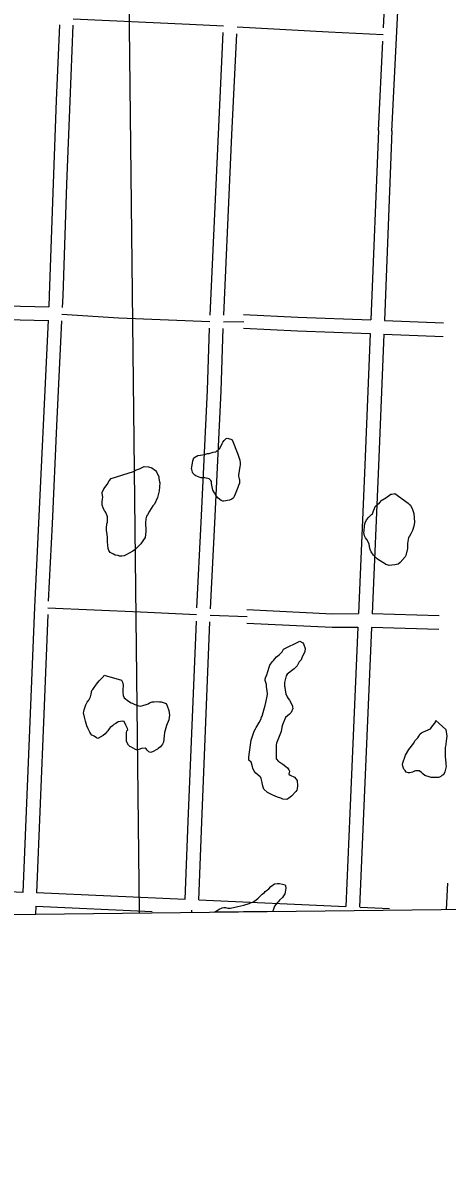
# Model space of a CAD drawing. Extents: x 3677843 to 3715951, y 511991 to 537744.
# Drawn here: x 3697641 to 3698579, y 520526 to 523030 of the extents above; entities that cross this region are included whole.
import ezdxf

# ---------------------------------------------------------------- set-up
doc = ezdxf.new("R2010")
doc.units = 0
for name, color, linetype in [('V-ANNO-SYMB', 7, 'Continuous'), ('V-GRID-MAJR', 7, 'Continuous'), ('V-ROAD-CNTR', 7, 'Continuous'), ('V-RRAP-FSHR', 7, 'Continuous'), ('V-SITE-VEGE', 7, 'Continuous')]:
    doc.layers.add(name, color=color, linetype=linetype)

msp = doc.modelspace()

# ---------------------------------------------------------------- linework, layer by layer
at = {"layer": 'V-ANNO-SYMB'}
msp.add_lwpolyline([(3687883.4, 520947), (3700228.3, 521088.8), (3700261.6, 518197.4), (3687916.7, 518055.5)], close=True, dxfattribs=at)
at = {"layer": 'V-GRID-MAJR'}
msp.add_line((3697899.4, 521062), (3697869.7, 523644.4), dxfattribs=at)
at = {"layer": 'V-ROAD-CNTR'}
for points in [[(3698438.1, 523018.3), (3698467.2, 523601.7), (3698468.7, 523634.3)], [(3698456.7, 522790.2), (3698497.2, 523600.3), (3698498.9, 523638.8)], [(3697722.1, 523024.8), (3697715.2, 522857.7), (3697708.2, 522673.9), (3697699.9, 522427.2), (3697698.6, 522401.9)], [(3697752.1, 523024.3), (3697745.1, 522856.5), (3697738.2, 522672.8), (3697729.9, 522425.9), (3697728.5, 522400.1)], [(3697752.7, 523038.4), (3698009.6, 523026.2), (3698084.6, 523022.3)], [(3698114.6, 523020.7), (3698316.6, 523009.4), (3698437.3, 523003.3)], [(3698055, 522383), (3698073.3, 522783.5), (3698084, 523008.2)], [(3698085.1, 522383.4), (3698103.3, 522782.1), (3698113.8, 523004.8)], [(3698426.8, 522791.7), (3698436.6, 522988.4)], [(3698426.8, 522791.6), (3698410, 522372.6)], [(3698456.7, 522790.4), (3698440, 522371.5)], [(3697328, 522416.5), (3697542.3, 522405.2), (3697698.6, 522401.8)], [(3697327, 522386.5), (3697541.2, 522375.2), (3697697.1, 522371.8)], [(3697697.1, 522372.2), (3697686, 522140.3), (3697676.3, 521923.6), (3697667, 521737.9), (3697657.5, 521502.8), (3697641.6, 521107.3)], [(3697727.1, 522370.6), (3697716, 522138.9), (3697706.3, 521922.1), (3697697.7, 521751.1)], [(3697727.8, 522385.5), (3697853.4, 522377), (3698054.4, 522368.9)], [(3698084.4, 522368.5), (3698129.7, 522369.3)], [(3698128.8, 522384.7), (3698249.2, 522378.9), (3698410, 522372.6)], [(3698440, 522371.5), (3698570.9, 522366.4)], [(3698026.1, 521736.3), (3698035.7, 521925.3), (3698049.6, 522217.3), (3698053.9, 522354.7)], [(3698056.1, 521734.4), (3698065.7, 521923.8), (3698079.6, 522216.1), (3698083.9, 522353.6)], [(3698129.1, 522354.6), (3698247.9, 522348.9), (3698408.8, 522342.7)], [(3698408.8, 522342.7), (3698397.1, 522051.8), (3698382.8, 521723.7)], [(3698438.8, 522341.5), (3698427.1, 522050.6), (3698412.8, 521722.9)], [(3698438.8, 522341.5), (3698569.8, 522336.4)], [(3697696.4, 521721.6), (3697687.5, 521501.6), (3697671.6, 521106.9)], [(3697697, 521736.5), (3697901.4, 521727.5), (3698025.4, 521721.9)], [(3698055.3, 521720.2), (3698136.9, 521717.1)], [(3698382.8, 521723.1), (3698325.8, 521722.8), (3698136.3, 521731.8)], [(3698561.3, 521718.9), (3698412.8, 521722.9)], [(3698000.2, 521092.4), (3698006.8, 521264.2), (3698024.8, 521707.3)], [(3698030.2, 521091.1), (3698036.8, 521263), (3698054.7, 521705.7)], [(3698381.5, 521693.1), (3698325.1, 521692.8), (3698136.6, 521701.7)], [(3698381.5, 521693.8), (3698363.6, 521282.9), (3698355, 521076.7)], [(3698411.5, 521692.9), (3698393.6, 521281.6), (3698385, 521075.2)], [(3698560.5, 521688.9), (3698411.5, 521692.9)], [(3697275.9, 521122.7), (3697537.3, 521113.1), (3697641.7, 521108.4)], [(3697671.6, 521107.1), (3698000.2, 521092.4)], [(3698030.2, 521091.1), (3698355, 521076.6)], [(3697670.4, 521077.5), (3697669.7, 521059.2)], [(3697670.4, 521077.1), (3697927.4, 521065.7)], [(3697927.4, 521065.7), (3697927.4, 521065.7)], [(3697927.4, 521065.7), (3697927.4, 521065.7)], [(3697927.4, 521065.7), (3697927.4, 521065.7)], [(3697927.4, 521065.7), (3697927.4, 521065.7)], [(3697927.4, 521065.7), (3697927.4, 521065.7)], [(3697927.4, 521065.7), (3697927.4, 521065.7)], [(3697927.4, 521065.7), (3697927.4, 521065.7)], [(3698014.3, 521068), (3698014.1, 521063.4)], [(3698386.9, 521075.1), (3698451.3, 521071.7)], [(3698451.3, 521071.7), (3698451.3, 521071.7)], [(3698451.3, 521071.7), (3698451.3, 521071.7)], [(3698451.3, 521071.7), (3698451.3, 521071.7)], [(3698451.3, 521071.7), (3698451.3, 521071.7)], [(3698451.3, 521071.7), (3698451.3, 521071.7)], [(3698451.3, 521071.7), (3698451.3, 521071.7)], [(3698451.3, 521071.7), (3698451.3, 521071.7)], [(3698451.3, 521071.7), (3698451.3, 521071.7)], [(3698451.3, 521071.7), (3698451.3, 521071.7)], [(3698451.3, 521071.7), (3698451.3, 521071.7)]]:
    msp.add_lwpolyline(points, dxfattribs=at)
at = {"layer": 'V-RRAP-FSHR'}
msp.add_lwpolyline([(3698577.6, 521069.8), (3698579.9, 521128.3)], dxfattribs=at)
at = {"layer": 'V-SITE-VEGE'}
for p, q in [((3698176.6, 521109.2), (3698184.7, 521115.8)), ((3698184.7, 521115.8), (3698189.6, 521120.8)), ((3698189.6, 521120.8), (3698197.7, 521126.8)), ((3698197.7, 521126.8), (3698204.3, 521127.4)), ((3698204.3, 521127.4), (3698208.7, 521126.9)), ((3698208.7, 521126.9), (3698215.2, 521125.9)), ((3698215.2, 521125.9), (3698220.7, 521124.3)), ((3698220.7, 521124.3), (3698221.8, 521122.1)), ((3698222.4, 521117.2), (3698220.8, 521108.4)), ((3698221.8, 521122.1), (3698222.4, 521117.2)), ((3698149.5, 521086.2), (3698156.5, 521091.1)), ((3698156.5, 521091.1), (3698161.4, 521095)), ((3698161.4, 521095), (3698170.1, 521103.7)), ((3698170.1, 521103.7), (3698175, 521107)), ((3698175, 521107), (3698176.6, 521109.2)), ((3698208.3, 521090.4), (3698206.7, 521088.2)), ((3698214.9, 521096.4), (3698208.3, 521090.4)), ((3698217, 521100.2), (3698214.9, 521096.4)), ((3698220.3, 521104.6), (3698217, 521100.2)), ((3698220.8, 521108.4), (3698220.3, 521104.6)), ((3698065.1, 521064), (3698070.5, 521067.6)), ((3698193.3, 521065.4), (3698065.1, 521064)), ((3698070.5, 521067.6), (3698075.4, 521070.4)), ((3698075.4, 521070.4), (3698081.4, 521073.2)), ((3698081.4, 521073.2), (3698085.2, 521074.3)), ((3698085.2, 521074.3), (3698089, 521074.3)), ((3698089, 521074.3), (3698094.5, 521072.7)), ((3698094.5, 521072.7), (3698100.5, 521072.7)), ((3698100.5, 521072.7), (3698116.3, 521076.1)), ((3698116.3, 521076.1), (3698129.3, 521079.5)), ((3698129.3, 521079.5), (3698141.3, 521082.8)), ((3698141.3, 521082.8), (3698144.6, 521084.5)), ((3698144.6, 521084.5), (3698149.5, 521086.2)), ((3698194.3, 521068.4), (3698193.3, 521065.4)), ((3698195.4, 521070.6), (3698194.3, 521068.4)), ((3698197.5, 521077.2), (3698195.4, 521070.6)), ((3698204, 521085.4), (3698197.5, 521077.2)), ((3698206.7, 521088.2), (3698204, 521085.4))]:
    msp.add_line(p, q, dxfattribs=at)
for points in [[(3698103.8, 522107.9), (3698116.6, 522076.3), (3698121, 522062.7), (3698121.6, 522057.2), (3698121.6, 522051.8), (3698121.1, 522049.1), (3698118, 522029.9), (3698118, 522027.2), (3698119.1, 522021.8), (3698119.7, 522019.6), (3698119.7, 522012), (3698118.1, 522006.5), (3698116, 522002.1), (3698110.6, 521987.4), (3698108.5, 521982.4), (3698106.9, 521979.7), (3698103.1, 521976.4), (3698098.2, 521974.7), (3698085.1, 521972.5), (3698082.9, 521972.4), (3698079.6, 521973.5), (3698073, 521978.9), (3698068.6, 521983.8), (3698064.8, 521990.9), (3698060.9, 521996.8), (3698058.1, 522011), (3698058.1, 522015.4), (3698056.4, 522018.1), (3698053.1, 522021.3), (3698043.3, 522023.5), (3698035.7, 522023.4), (3698030.7, 522025), (3698023.6, 522028.2), (3698021.4, 522029.9), (3698017, 522034.2), (3698015.9, 522036.4), (3698014.8, 522042.4), (3698014.2, 522044.5), (3698014.8, 522047.3), (3698016.9, 522061.5), (3698019.5, 522068), (3698028.2, 522073), (3698033.7, 522074.1), (3698043, 522075.3), (3698045.1, 522076.4), (3698049.5, 522077.5), (3698052.8, 522077.5), (3698054.9, 522078.1), (3698059.3, 522079.7), (3698061.5, 522080.8), (3698068, 522081.4), (3698069.6, 522083.1), (3698071.8, 522083.6), (3698076.7, 522088.6), (3698077.2, 522090.8), (3698078.8, 522093), (3698081.5, 522099.5), (3698083.1, 522102.3), (3698086.4, 522106.1), (3698090.7, 522110.5), (3698092.9, 522111.1), (3698101.1, 522108.9)], [(3697836.2, 522022.2), (3697885.8, 522037.8), (3697890.1, 522040.6), (3697899.4, 522043.9), (3697909.1, 522048.9), (3697919, 522048.4), (3697926.1, 522045.7), (3697934.3, 522039.8), (3697936.5, 522037.1), (3697941.5, 522025.7), (3697942, 522022.4), (3697943.2, 522014.8), (3697943.7, 522012.6), (3697942.8, 521995.1), (3697939, 521980.4), (3697932.1, 521965.6), (3697928.8, 521961.8), (3697921.2, 521950.3), (3697916.9, 521942), (3697914.8, 521939.3), (3697913.2, 521932.8), (3697912.7, 521924.6), (3697912.7, 521918), (3697913.3, 521914.2), (3697913.4, 521904.9), (3697911.3, 521891.8), (3697908, 521886.4), (3697902.1, 521877.6), (3697889.6, 521865.5), (3697884.7, 521861.7), (3697876.6, 521857.2), (3697867.9, 521852.8), (3697865.2, 521851.7), (3697860.3, 521850.6), (3697854.8, 521850.5), (3697852.1, 521852.2), (3697845.5, 521853.2), (3697841.7, 521854.8), (3697834, 521858.6), (3697831.3, 521863.5), (3697830.2, 521867.8), (3697828.4, 521882.6), (3697828.4, 521891.3), (3697827.8, 521898.9), (3697826.6, 521907.1), (3697826.6, 521915.3), (3697827.1, 521919.1), (3697827.1, 521921.8), (3697828.1, 521925.6), (3697828.1, 521937.6), (3697827.5, 521939.8), (3697824.7, 521946.9), (3697823.6, 521949.1), (3697822, 521950.7), (3697818.7, 521957.8), (3697817, 521963.2), (3697816.4, 521966.5), (3697816.4, 521971.4), (3697817.4, 521976.8), (3697818, 521980.7), (3697816.8, 521988.8), (3697816.8, 521991.6), (3697820.6, 521999.2), (3697827.6, 522009.1), (3697832.4, 522017.3)], [(3698463, 521989.1), (3698492.6, 521968), (3698494.8, 521965.3), (3698497.5, 521963.7), (3698502.5, 521953.4), (3698504.1, 521946.9), (3698505.3, 521944.7), (3698506.5, 521926.1), (3698506, 521920.7), (3698505.4, 521916.9), (3698502.2, 521907.6), (3698498.5, 521899.9), (3698495.8, 521895), (3698493.6, 521891.7), (3698491.5, 521878.6), (3698491, 521874.2), (3698491, 521867.7), (3698487.3, 521851.8), (3698485.7, 521849.1), (3698474.9, 521836.5), (3698470.5, 521833.2), (3698462.9, 521831.5), (3698456.4, 521830.4), (3698450.4, 521830.3), (3698446.5, 521831.4), (3698443.3, 521832.5), (3698440, 521834.6), (3698426.8, 521842.7), (3698424.1, 521844.9), (3698415.9, 521853), (3698410.9, 521860.1), (3698408.7, 521865), (3698407, 521872), (3698406.4, 521877.5), (3698405.3, 521880.7), (3698401.4, 521887.8), (3698398.7, 521891.1), (3698396.5, 521895.4), (3698394.8, 521903), (3698395.3, 521906.3), (3698395.3, 521909), (3698396.4, 521914.5), (3698396.3, 521918.9), (3698397.9, 521924.3), (3698400.6, 521930.9), (3698405.5, 521936.9), (3698412, 521942.4), (3698413.6, 521944.1), (3698415.8, 521950.6), (3698418.5, 521956.1), (3698420.1, 521960.5), (3698429.3, 521968.7), (3698434.2, 521974.2), (3698436.3, 521975.3), (3698443.4, 521979.7), (3698454.2, 521987.4), (3698456.4, 521988), (3698460.2, 521988.6)], [(3697821.1, 521587.4), (3697859.3, 521576.8), (3697861.6, 521571.9), (3697862.7, 521565.9), (3697862.2, 521555.5), (3697862.2, 521550.1), (3697863.4, 521542.4), (3697865.6, 521537.5), (3697874.9, 521530), (3697880.4, 521526.2), (3697882.6, 521525.7), (3697888.6, 521523), (3697893.5, 521521.4), (3697897.9, 521519.8), (3697900.6, 521519.2), (3697906.6, 521520.4), (3697914.2, 521523.1), (3697918, 521524.2), (3697921.3, 521526.5), (3697927.3, 521528.7), (3697931.7, 521528.7), (3697938.7, 521529.3), (3697943.6, 521528.8), (3697946.9, 521528.8), (3697958.4, 521525.1), (3697960.6, 521520.2), (3697964, 521509.8), (3697965.7, 521498.9), (3697963.6, 521488.6), (3697958.7, 521476.5), (3697954.5, 521460.7), (3697953.4, 521453.6), (3697951.9, 521439.9), (3697949.7, 521435), (3697945.4, 521429), (3697940.5, 521425.7), (3697938.9, 521424), (3697928, 521418.5), (3697923.7, 521416.8), (3697919.8, 521418.4), (3697916, 521421.7), (3697913.8, 521425), (3697911.6, 521426), (3697903.4, 521425.4), (3697898, 521423.2), (3697894.2, 521422.1), (3697890.3, 521423.2), (3697879.9, 521429.1), (3697877.8, 521430.2), (3697874.5, 521432.9), (3697870.6, 521441), (3697870.5, 521460.1), (3697871.5, 521464.5), (3697873.1, 521467.2), (3697872.6, 521470), (3697871.5, 521472.7), (3697869.3, 521477), (3697864.9, 521485.2), (3697862.1, 521486.2), (3697851.8, 521484.5), (3697846.9, 521481.2), (3697842.5, 521478.5), (3697839.3, 521475.7), (3697834.4, 521471.9), (3697832.2, 521469.1), (3697829, 521464.8), (3697826.8, 521462.6), (3697823, 521458.2), (3697818.7, 521454.3), (3697807.3, 521447.7), (3697804.5, 521448.8), (3697799.1, 521453.1), (3697796.3, 521454.2), (3697794.1, 521455.3), (3697791.4, 521458), (3697789.2, 521461.8), (3697785.9, 521468.8), (3697783.1, 521475.9), (3697779.8, 521486.3), (3697777.5, 521495), (3697775.3, 521504.2), (3697775.8, 521507), (3697776.9, 521511.3), (3697779.5, 521520.1), (3697780.6, 521522.3), (3697783.8, 521527.7), (3697787.1, 521532.7), (3697790.9, 521539.8), (3697791.9, 521542.5), (3697792.5, 521545.8), (3697794, 521553.4), (3697795.7, 521556.2), (3697803.8, 521567.7), (3697810.3, 521574.8), (3697816.2, 521580.9), (3697819.5, 521584.7)], [(3698554.1, 521487.4), (3698575.5, 521467.3), (3698577.8, 521452.6), (3698577.2, 521447.7), (3698575.7, 521436.2), (3698575.7, 521433.5), (3698574.7, 521427.5), (3698574.1, 521423.1), (3698574.2, 521407.3), (3698576, 521393.7), (3698576, 521390.4), (3698576.6, 521385.5), (3698573.4, 521374.1), (3698571.8, 521370.2), (3698569.6, 521367.5), (3698566.9, 521365.8), (3698564.7, 521363.6), (3698562, 521362), (3698559.8, 521361.4), (3698543.5, 521361.3), (3698541.3, 521362.4), (3698529.2, 521366.1), (3698524.9, 521369.9), (3698522.1, 521372.6), (3698516.6, 521376.4), (3698509, 521376.4), (3698506.3, 521375.2), (3698502.5, 521373), (3698496.5, 521371.9), (3698493.2, 521371.9), (3698488.3, 521373.5), (3698486.1, 521376.8), (3698483.3, 521380), (3698480.6, 521386.5), (3698480, 521390.3), (3698480.5, 521393.6), (3698485.9, 521408.4), (3698486.9, 521411.1), (3698494, 521423.7), (3698504.8, 521437.4), (3698507.5, 521442.3), (3698509.6, 521444.5), (3698511.3, 521446.2), (3698514, 521449.5), (3698516.1, 521452.8), (3698518.8, 521458.2), (3698522.1, 521459.9), (3698526.4, 521462.7), (3698541.7, 521468.8), (3698543.3, 521470.9), (3698544.9, 521473.7), (3698550.8, 521480.8), (3698553, 521484.1)]]:
    msp.add_lwpolyline(points, close=True, dxfattribs=at)
for points in [[(3698261.7, 521656.7), (3698265, 521646.9), (3698264, 521639.8), (3698258.1, 521625.6), (3698255.9, 521621.8), (3698252.1, 521616.8), (3698247.3, 521608.6), (3698240.8, 521602), (3698225.6, 521589.9), (3698222.9, 521586.1), (3698219.2, 521571.4), (3698219.8, 521563.7), (3698220.3, 521561), (3698220.9, 521554.5), (3698222.6, 521546.3), (3698225.4, 521539.8), (3698227.6, 521536), (3698230.3, 521532.2), (3698237, 521520.2), (3698237, 521516.9), (3698237.5, 521514.2), (3698234.3, 521505.5), (3698230.5, 521501.6), (3698221.9, 521493.9), (3698214.9, 521478.1), (3698213.8, 521472.6), (3698212.2, 521463.3), (3698208, 521451.8), (3698202.1, 521437.1), (3698201, 521432.7), (3698201.2, 521402.7), (3698206.1, 521396.7), (3698209.4, 521395.1), (3698215.4, 521391.3), (3698222.6, 521385.9), (3698226.4, 521383.2), (3698229.2, 521378.3), (3698230.3, 521375.6), (3698229.2, 521369.1), (3698232, 521366.4), (3698241.3, 521362.1), (3698247.3, 521355), (3698248.5, 521343), (3698247.4, 521336.5), (3698246.4, 521333.7), (3698244.8, 521330.4), (3698235, 521320.6), (3698229, 521315.6), (3698224.7, 521312.9), (3698216, 521313.9), (3698211, 521315.5), (3698203.9, 521318.2), (3698193.5, 521322.5), (3698189.2, 521324.6), (3698182, 521328.4), (3698173.8, 521335.4), (3698172.1, 521340.3), (3698171, 521345.2), (3698170.4, 521350.7), (3698168.2, 521359.4), (3698167.1, 521361.6), (3698165.5, 521363.2), (3698156.1, 521371.3), (3698152.8, 521375.7), (3698149.5, 521382.2), (3698148.9, 521384.9), (3698146.7, 521393.1), (3698145.6, 521395.2), (3698140.7, 521399.6), (3698140.6, 521406.1), (3698144.3, 521433.4), (3698145.8, 521443.8), (3698148, 521450.3), (3698152.8, 521464), (3698155.5, 521468.9), (3698157.1, 521471.7), (3698158.2, 521473.9), (3698163.6, 521483.2), (3698166.8, 521489.7), (3698168.4, 521494.7), (3698170, 521497.4), (3698174.8, 521513.2), (3698176.4, 521520.9), (3698179.6, 521534), (3698181.7, 521544.9), (3698181.7, 521547.1), (3698180, 521562.4), (3698179.9, 521567.3), (3698177.1, 521576), (3698177.1, 521578.7), (3698178.2, 521583.6), (3698179.8, 521586.4), (3698183, 521597.8), (3698185.7, 521605), (3698187.3, 521609.9), (3698192.1, 521617), (3698195.4, 521619.7), (3698201.9, 521628), (3698207.3, 521632.4), (3698214.4, 521639.5), (3698217.6, 521645)], [(3698217.6, 521645), (3698253.5, 521662.7), (3698260, 521658.9), (3698261.7, 521656.7)]]:
    msp.add_lwpolyline(points, dxfattribs=at)

doc.saveas('drawing.dxf')
